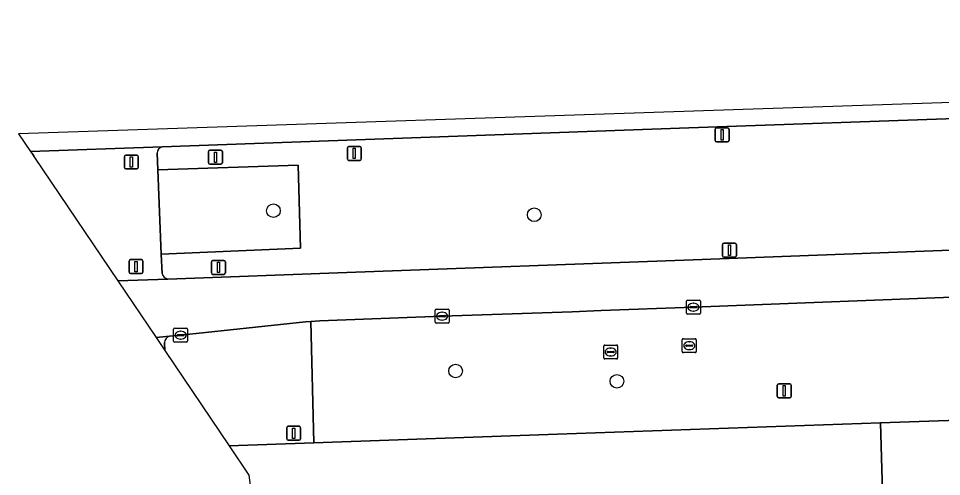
# Model space of a CAD drawing. Extents: x 161084 to 161928, y 385354 to 386522.
# Drawn here: x 161083.6 to 161149.7, y 386469.7 to 386502.5 of the extents above; entities that cross this region are included whole.
import ezdxf

# ---------------------------------------------------------------- set-up
doc = ezdxf.new("R2010")
doc.units = 0
for name, color, linetype in [('IMGEO_Berm_groen', 7, 'Continuous'), ('IMGEO_Boom', 7, 'Continuous'), ('IMGEO_Groenvoorziening', 7, 'Continuous'), ('IMGEO_Kolk', 7, 'Continuous'), ('IMGEO_Lichtmast', 7, 'Continuous'), ('IMGEO_OVBaan_gesloten', 7, 'Continuous'), ('IMGEO_Rijbaan_regionaal_gesloten', 7, 'Continuous'), ('IMGEO_Rioolput', 7, 'Continuous'), ('IMGEO_Verkeersbordpaal', 7, 'Continuous'), ('IMGEO_Verkeerseiland_groen', 7, 'Continuous'), ('IMGEO_Verkeersregelinstallatiepaal', 7, 'Continuous'), ('IMGEO_Voetpad_open', 7, 'Continuous')]:
    doc.layers.add(name, color=color, linetype=linetype)

msp = doc.modelspace()

# ---------------------------------------------------------------- linework, layer by layer
at = {"layer": 'IMGEO_Berm_groen'}
for points in [[(161323.335, 386501.197), (161304.38, 386500.578), (161274.424, 386499.569), (161250.637, 386498.787), (161228.396, 386498.02), (161199.002, 386497.019), (161172.577, 386496.102), (161131.624, 386494.675), (161093.846, 386493.312)], [(161093.492, 386492.869), (161093.541, 386491.67), (161103.615, 386492.009), (161103.781, 386486.039), (161093.789, 386485.629), (161093.847, 386484.23)], [(161094.257, 386483.836), (161107.09, 386484.31), (161131.936, 386485.207), (161153.578, 386486.017), (161173.629, 386486.789), (161185.096, 386487.771)], [(161179.763, 386483.615), (161173.43, 386483.389), (161152.964, 386482.625), (161131.947, 386481.825), (161125.341, 386481.578), (161123.242, 386481.493), (161113.929, 386481.174), (161105.161, 386480.845), (161104.525, 386480.795), (161104.723, 386472.104), (161122.196, 386472.727), (161145.358, 386473.541), (161150.203, 386473.711), (161153.946, 386473.827), (161162.054, 386474.123)]]:
    msp.add_lwpolyline(points, dxfattribs=at)
for centre, radius, start, end in [((161094.023, 386492.808), 0.534, 109.32062, 173.42288), ((161094.4, 386484.396), 0.578, 196.66017, 255.61996)]:
    msp.add_arc(centre, radius, start, end, dxfattribs=at)
at = {"layer": 'IMGEO_Boom'}
for centre in [(161101.835, 386488.736), (161120.536, 386488.441), (161114.891, 386477.249), (161126.464, 386476.511)]:
    msp.add_circle(centre, 0.489, dxfattribs=at)
at = {"layer": 'IMGEO_Groenvoorziening'}
msp.add_lwpolyline([(161103.615, 386492.009), (161093.541, 386491.67), (161093.789, 386485.629), (161103.781, 386486.039)], close=True, dxfattribs=at)
for points in [[(161098.661, 386471.888), (161104.723, 386472.104), (161104.525, 386480.795), (161104.137, 386480.764), (161095.181, 386479.815), (161094.383, 386479.737)], [(161094.016, 386479.297), (161094.039, 386478.729), (161098.661, 386471.888)]]:
    msp.add_lwpolyline(points, dxfattribs=at)
msp.add_arc((161094.544, 386479.23), 0.532, 107.61878, 172.71886, dxfattribs=at)
at = {"layer": 'IMGEO_Kolk'}
for p, q in [((161131.446, 386481.399), (161131.446, 386482.251)), ((161131.521, 386482.325), (161132.373, 386482.325)), ((161131.748, 386481.868), (161132.146, 386481.868)), ((161131.934, 386482.105), (161131.959, 386482.105)), ((161132.447, 386482.251), (161132.447, 386481.399)), ((161113.428, 386480.748), (161113.428, 386481.6)), ((161113.503, 386481.674), (161114.355, 386481.674)), ((161113.73, 386481.217), (161114.128, 386481.217)), ((161113.916, 386481.454), (161113.941, 386481.454)), ((161114.429, 386481.6), (161114.429, 386480.748)), ((161132.373, 386481.325), (161131.521, 386481.325)), ((161131.705, 386481.819), (161131.705, 386481.831)), ((161132.143, 386481.782), (161131.745, 386481.782)), ((161131.957, 386481.545), (161131.932, 386481.545)), ((161132.189, 386481.831), (161132.189, 386481.819)), ((161114.355, 386480.674), (161113.503, 386480.674)), ((161113.687, 386481.168), (161113.687, 386481.18)), ((161114.125, 386481.131), (161113.727, 386481.131)), ((161113.939, 386480.894), (161113.914, 386480.894)), ((161114.171, 386481.18), (161114.171, 386481.168)), ((161094.68, 386479.389), (161094.68, 386480.241)), ((161094.755, 386480.315), (161095.607, 386480.315)), ((161095.168, 386480.095), (161095.193, 386480.095)), ((161095.681, 386480.241), (161095.681, 386479.389)), ((161095.607, 386479.315), (161094.755, 386479.315)), ((161094.939, 386479.809), (161094.939, 386479.821)), ((161095.377, 386479.772), (161094.979, 386479.772)), ((161094.982, 386479.858), (161095.38, 386479.858)), ((161095.191, 386479.535), (161095.166, 386479.535)), ((161095.423, 386479.821), (161095.423, 386479.809))]:
    msp.add_line(p, q, dxfattribs=at)
for points in [[(161131.446, 386481.399), (161131.446, 386482.251)], [(161131.521, 386482.325), (161132.373, 386482.325)], [(161132.447, 386482.251), (161132.447, 386481.399)], [(161113.428, 386480.748), (161113.428, 386481.6)], [(161113.503, 386481.674), (161114.355, 386481.674)], [(161114.429, 386481.6), (161114.429, 386480.748)], [(161132.373, 386481.325), (161131.521, 386481.325)], [(161114.355, 386480.674), (161113.503, 386480.674)], [(161094.68, 386479.389), (161094.68, 386480.241)], [(161094.755, 386480.315), (161095.607, 386480.315)], [(161095.681, 386480.241), (161095.681, 386479.389)], [(161095.607, 386479.315), (161094.755, 386479.315)]]:
    msp.add_lwpolyline(points, dxfattribs=at)
for centre, radius, start, end in [((161131.523, 386482.249), 0.0765, 91.55205, 178.44795), ((161131.523, 386482.249), 0.0765, 91.55205, 178.44795), ((161131.745, 386481.828), 0.0403, 85.87752, 175.75265), ((161132.15, 386481.83), 0.0386, 1.73085, 96.63898), ((161132.371, 386482.249), 0.0765, 1.55205, 88.44795), ((161132.371, 386482.249), 0.0765, 1.55205, 88.44795), ((161113.505, 386481.598), 0.0765, 91.55205, 178.44795), ((161113.505, 386481.598), 0.0765, 91.55205, 178.44795), ((161113.727, 386481.177), 0.0403, 85.87752, 175.75265), ((161114.132, 386481.179), 0.0386, 1.73085, 96.63898), ((161114.353, 386481.598), 0.0765, 1.55205, 88.44795), ((161114.353, 386481.598), 0.0765, 1.55205, 88.44795), ((161131.523, 386481.401), 0.0765, 181.55205, 268.44795), ((161131.523, 386481.401), 0.0765, 181.55205, 268.44795), ((161131.742, 386481.818), 0.0366, 178.93798, 274.71019), ((161132.146, 386481.825), 0.043, 264.86636, 352.45326), ((161132.371, 386481.401), 0.0765, 271.55205, 358.44795), ((161132.371, 386481.401), 0.0765, 271.55205, 358.44795), ((161113.505, 386480.75), 0.0765, 181.55205, 268.44795), ((161113.505, 386480.75), 0.0765, 181.55205, 268.44795), ((161113.724, 386481.167), 0.0366, 178.93798, 274.71019), ((161114.128, 386481.174), 0.043, 264.86636, 352.45326), ((161114.353, 386480.75), 0.0765, 271.55205, 358.44795), ((161114.353, 386480.75), 0.0765, 271.55205, 358.44795), ((161094.757, 386480.239), 0.0765, 91.55205, 178.44795), ((161094.757, 386480.239), 0.0765, 91.55205, 178.44795), ((161095.605, 386480.239), 0.0765, 1.55205, 88.44795), ((161095.605, 386480.239), 0.0765, 1.55205, 88.44795), ((161094.757, 386479.391), 0.0765, 181.55205, 268.44795), ((161094.757, 386479.391), 0.0765, 181.55205, 268.44795), ((161094.979, 386479.818), 0.0403, 85.87752, 175.75265), ((161094.976, 386479.808), 0.0366, 178.93798, 274.71019), ((161095.38, 386479.815), 0.043, 264.86636, 352.45326), ((161095.384, 386479.82), 0.0386, 1.73085, 96.63898), ((161095.605, 386479.391), 0.0765, 271.55205, 358.44795), ((161095.605, 386479.391), 0.0765, 271.55205, 358.44795)]:
    msp.add_arc(centre, radius, start, end, dxfattribs=at)
for centre, major_axis, ratio, start_param, end_param in [((161131.933, 386481.825), (-0.387, 0.002), 0.722429, 4.712389, 7.853982), ((161131.958, 386481.825), (-0.39, 0.002), 0.717154, 1.570796, 4.712389), ((161113.915, 386481.174), (-0.387, 0.002), 0.722429, 4.712389, 7.853982), ((161113.94, 386481.174), (-0.39, 0.002), 0.717154, 1.570796, 4.712389), ((161095.167, 386479.815), (-0.387, 0.002), 0.722429, 4.712389, 7.853982), ((161095.192, 386479.815), (-0.39, 0.002), 0.717154, 1.570796, 4.712389)]:
    msp.add_ellipse(centre, major_axis=major_axis, ratio=ratio, start_param=start_param, end_param=end_param, dxfattribs=at)
at = {"layer": 'IMGEO_Lichtmast'}
for p, q in [((161133.513, 386493.77), (161133.513, 386494.57)), ((161133.513, 386494.57), (161133.513, 386493.77)), ((161133.613, 386494.67), (161134.403, 386494.67)), ((161134.403, 386494.67), (161133.613, 386494.67)), ((161134.503, 386494.57), (161134.503, 386493.77)), ((161134.503, 386493.77), (161134.503, 386494.57)), ((161134.403, 386493.67), (161133.613, 386493.67)), ((161133.613, 386493.67), (161134.403, 386493.67)), ((161097.182, 386492.166), (161097.182, 386492.966)), ((161097.182, 386492.966), (161097.182, 386492.166)), ((161097.282, 386493.066), (161098.072, 386493.066)), ((161098.072, 386493.066), (161097.282, 386493.066)), ((161098.172, 386492.966), (161098.172, 386492.166)), ((161098.172, 386492.166), (161098.172, 386492.966)), ((161098.072, 386492.066), (161097.282, 386492.066)), ((161097.282, 386492.066), (161098.072, 386492.066)), ((161134.036, 386485.508), (161134.036, 386486.308)), ((161134.036, 386486.308), (161134.036, 386485.508)), ((161134.136, 386486.408), (161134.926, 386486.408)), ((161134.926, 386486.408), (161134.136, 386486.408)), ((161135.026, 386486.308), (161135.026, 386485.508)), ((161135.026, 386485.508), (161135.026, 386486.308)), ((161097.5, 386485.173), (161098.29, 386485.173)), ((161098.29, 386485.173), (161097.5, 386485.173)), ((161134.926, 386485.408), (161134.136, 386485.408)), ((161134.136, 386485.408), (161134.926, 386485.408)), ((161097.4, 386484.273), (161097.4, 386485.073)), ((161097.4, 386485.073), (161097.4, 386484.273)), ((161098.39, 386485.073), (161098.39, 386484.273)), ((161098.39, 386484.273), (161098.39, 386485.073)), ((161098.29, 386484.173), (161097.5, 386484.173)), ((161097.5, 386484.173), (161098.29, 386484.173)), ((161137.96, 386475.423), (161137.96, 386476.223)), ((161137.96, 386476.223), (161137.96, 386475.423)), ((161138.06, 386476.323), (161138.85, 386476.323)), ((161138.85, 386476.323), (161138.06, 386476.323)), ((161138.95, 386476.223), (161138.95, 386475.423)), ((161138.95, 386475.423), (161138.95, 386476.223)), ((161138.85, 386475.323), (161138.06, 386475.323)), ((161138.06, 386475.323), (161138.85, 386475.323)), ((161102.888, 386473.288), (161103.678, 386473.288)), ((161103.678, 386473.288), (161102.888, 386473.288)), ((161102.788, 386472.388), (161102.788, 386473.188)), ((161102.788, 386473.188), (161102.788, 386472.388)), ((161103.778, 386473.188), (161103.778, 386472.388)), ((161103.778, 386472.388), (161103.778, 386473.188)), ((161103.678, 386472.288), (161102.888, 386472.288)), ((161102.888, 386472.288), (161103.678, 386472.288))]:
    msp.add_line(p, q, dxfattribs=at)
for points in [[(161133.933, 386494.545), (161134.083, 386494.545), (161134.083, 386493.795), (161133.933, 386493.795), (161133.933, 386494.545)], [(161097.602, 386492.941), (161097.752, 386492.941), (161097.752, 386492.191), (161097.602, 386492.191), (161097.602, 386492.941)], [(161134.456, 386486.283), (161134.606, 386486.283), (161134.606, 386485.533), (161134.456, 386485.533), (161134.456, 386486.283)], [(161097.82, 386485.048), (161097.97, 386485.048), (161097.97, 386484.298), (161097.82, 386484.298), (161097.82, 386485.048)], [(161138.38, 386476.198), (161138.53, 386476.198), (161138.53, 386475.448), (161138.38, 386475.448), (161138.38, 386476.198)], [(161103.208, 386473.163), (161103.358, 386473.163), (161103.358, 386472.413), (161103.208, 386472.413), (161103.208, 386473.163)]]:
    msp.add_lwpolyline(points, dxfattribs=at)
for centre, start, end in [((161133.613, 386494.57), 90, 180), ((161133.613, 386494.57), 90, 180), ((161134.403, 386494.57), 0, 90), ((161134.403, 386494.57), 360, 90), ((161133.613, 386493.77), 180, 270), ((161133.613, 386493.77), 180, 270), ((161134.403, 386493.77), 270, 0), ((161134.403, 386493.77), 270, 0), ((161097.282, 386492.966), 90, 180), ((161097.282, 386492.966), 90, 180), ((161098.072, 386492.966), 0, 90), ((161098.072, 386492.966), 360, 90), ((161097.282, 386492.166), 180, 270), ((161097.282, 386492.166), 180, 270), ((161098.072, 386492.166), 270, 0), ((161098.072, 386492.166), 270, 0), ((161134.136, 386486.308), 90, 180), ((161134.136, 386486.308), 90, 180), ((161134.926, 386486.308), 0, 90), ((161134.926, 386486.308), 360, 90), ((161097.5, 386485.073), 90, 180), ((161097.5, 386485.073), 90, 180), ((161098.29, 386485.073), 0, 90), ((161098.29, 386485.073), 360, 90), ((161134.136, 386485.508), 180, 270), ((161134.136, 386485.508), 180, 270), ((161134.926, 386485.508), 270, 0), ((161134.926, 386485.508), 270, 0), ((161097.5, 386484.273), 180, 270), ((161097.5, 386484.273), 180, 270), ((161098.29, 386484.273), 270, 0), ((161098.29, 386484.273), 270, 0), ((161138.06, 386476.223), 90, 180), ((161138.06, 386476.223), 90, 180), ((161138.85, 386476.223), 0, 90), ((161138.85, 386476.223), 360, 90), ((161138.06, 386475.423), 180, 270), ((161138.06, 386475.423), 180, 270), ((161138.85, 386475.423), 270, 0), ((161138.85, 386475.423), 270, 0), ((161102.888, 386473.188), 90, 180), ((161102.888, 386473.188), 90, 180), ((161103.678, 386473.188), 0, 90), ((161103.678, 386473.188), 360, 90), ((161102.888, 386472.388), 180, 270), ((161102.888, 386472.388), 180, 270), ((161103.678, 386472.388), 270, 0), ((161103.678, 386472.388), 270, 0)]:
    msp.add_arc(centre, 0.1, start, end, dxfattribs=at)
at = {"layer": 'IMGEO_OVBaan_gesloten'}
for points in [[(161211.751, 386475.863), (161173.719, 386474.54), (161162.054, 386474.123), (161153.946, 386473.827), (161150.203, 386473.711), (161145.358, 386473.541), (161145.56, 386466.922), (161153.509, 386467.159), (161159.524, 386467.368), (161168.592, 386467.689), (161189.602, 386468.4), (161204.61, 386468.919), (161219.072, 386469.405)], [(161140.444, 386466.789), (161141.753, 386466.809), (161145.56, 386466.922), (161145.358, 386473.541), (161122.196, 386472.727), (161104.723, 386472.104), (161098.661, 386471.888), (161100.078, 386469.79), (161101.453, 386459.362)]]:
    msp.add_lwpolyline(points, dxfattribs=at)
at = {"layer": 'IMGEO_Rijbaan_regionaal_gesloten'}
for points in [[(161323.284, 386502.509), (161264.673, 386500.448), (161197.468, 386498.064), (161083.554, 386494.25), (161084.415, 386492.975), (161093.846, 386493.312), (161131.624, 386494.675), (161172.577, 386496.102), (161199.002, 386497.019), (161228.396, 386498.02), (161250.637, 386498.787), (161274.424, 386499.569), (161304.38, 386500.578), (161323.335, 386501.197), (161323.284, 386502.509)], [(161185.096, 386487.771), (161173.629, 386486.789), (161153.578, 386486.017), (161131.936, 386485.207), (161107.09, 386484.31), (161094.257, 386483.836), (161090.671, 386483.714), (161093.42, 386479.646)], [(161093.42, 386479.646), (161094.383, 386479.737), (161095.181, 386479.815), (161104.137, 386480.764), (161104.525, 386480.795), (161105.161, 386480.845), (161113.929, 386481.174), (161123.242, 386481.493), (161125.341, 386481.578), (161131.947, 386481.825), (161152.964, 386482.625), (161173.43, 386483.389), (161179.763, 386483.615)]]:
    msp.add_lwpolyline(points, dxfattribs=at)
at = {"layer": 'IMGEO_Rioolput'}
for p, q in [((161131.15, 386478.638), (161131.15, 386479.49)), ((161131.225, 386479.564), (161132.077, 386479.564)), ((161131.638, 386479.344), (161131.663, 386479.344)), ((161132.151, 386479.49), (161132.151, 386478.638)), ((161125.514, 386478.184), (161125.514, 386479.036)), ((161125.589, 386479.11), (161126.441, 386479.11)), ((161125.773, 386478.604), (161125.773, 386478.616)), ((161126.211, 386478.567), (161125.813, 386478.567)), ((161125.816, 386478.653), (161126.214, 386478.653)), ((161126.002, 386478.89), (161126.027, 386478.89)), ((161126.257, 386478.616), (161126.257, 386478.604)), ((161126.515, 386479.036), (161126.515, 386478.184)), ((161132.077, 386478.564), (161131.225, 386478.564)), ((161131.409, 386479.058), (161131.409, 386479.07)), ((161131.847, 386479.021), (161131.449, 386479.021)), ((161131.452, 386479.107), (161131.85, 386479.107)), ((161131.661, 386478.784), (161131.636, 386478.784)), ((161131.893, 386479.07), (161131.893, 386479.058)), ((161126.441, 386478.11), (161125.589, 386478.11)), ((161126.025, 386478.33), (161126, 386478.33))]:
    msp.add_line(p, q, dxfattribs=at)
for points in [[(161131.15, 386478.638), (161131.15, 386479.49)], [(161131.225, 386479.564), (161132.077, 386479.564)], [(161132.151, 386479.49), (161132.151, 386478.638)], [(161125.514, 386478.184), (161125.514, 386479.036)], [(161125.589, 386479.11), (161126.441, 386479.11)], [(161126.515, 386479.036), (161126.515, 386478.184)], [(161132.077, 386478.564), (161131.225, 386478.564)], [(161126.441, 386478.11), (161125.589, 386478.11)]]:
    msp.add_lwpolyline(points, dxfattribs=at)
for centre, radius, start, end in [((161131.227, 386479.488), 0.0765, 91.55205, 178.44795), ((161131.227, 386479.488), 0.0765, 91.55205, 178.44795), ((161132.075, 386479.488), 0.0765, 1.55205, 88.44795), ((161132.075, 386479.488), 0.0765, 1.55205, 88.44795), ((161125.591, 386479.034), 0.0765, 91.55205, 178.44795), ((161125.591, 386479.034), 0.0765, 91.55205, 178.44795), ((161125.813, 386478.613), 0.0403, 85.87752, 175.75265), ((161125.81, 386478.603), 0.0366, 178.93798, 274.71019), ((161126.214, 386478.61), 0.043, 264.86636, 352.45326), ((161126.218, 386478.615), 0.0386, 1.73085, 96.63898), ((161126.439, 386479.034), 0.0765, 1.55205, 88.44795), ((161126.439, 386479.034), 0.0765, 1.55205, 88.44795), ((161131.227, 386478.64), 0.0765, 181.55205, 268.44795), ((161131.227, 386478.64), 0.0765, 181.55205, 268.44795), ((161131.449, 386479.067), 0.0403, 85.87752, 175.75265), ((161131.446, 386479.057), 0.0366, 178.93798, 274.71019), ((161131.85, 386479.064), 0.043, 264.86636, 352.45326), ((161131.854, 386479.069), 0.0386, 1.73085, 96.63898), ((161132.075, 386478.64), 0.0765, 271.55205, 358.44795), ((161132.075, 386478.64), 0.0765, 271.55205, 358.44795), ((161125.591, 386478.186), 0.0765, 181.55205, 268.44795), ((161125.591, 386478.186), 0.0765, 181.55205, 268.44795), ((161126.439, 386478.186), 0.0765, 271.55205, 358.44795), ((161126.439, 386478.186), 0.0765, 271.55205, 358.44795)]:
    msp.add_arc(centre, radius, start, end, dxfattribs=at)
for centre, major_axis, ratio, start_param, end_param in [((161131.637, 386479.064), (-0.387, 0.002), 0.722429, 4.712389, 7.853982), ((161131.662, 386479.064), (-0.39, 0.002), 0.717154, 1.570796, 4.712389), ((161126.001, 386478.61), (-0.387, 0.002), 0.722429, 4.712389, 7.853982), ((161126.026, 386478.61), (-0.39, 0.002), 0.717154, 1.570796, 4.712389)]:
    msp.add_ellipse(centre, major_axis=major_axis, ratio=ratio, start_param=start_param, end_param=end_param, dxfattribs=at)
at = {"layer": 'IMGEO_Verkeersbordpaal'}
for p, q in [((161107.134, 386492.439), (161107.134, 386493.239)), ((161107.134, 386493.239), (161107.134, 386492.439)), ((161107.234, 386493.339), (161108.024, 386493.339)), ((161108.024, 386493.339), (161107.234, 386493.339)), ((161108.124, 386493.239), (161108.124, 386492.439)), ((161108.124, 386492.439), (161108.124, 386493.239)), ((161108.024, 386492.339), (161107.234, 386492.339)), ((161107.234, 386492.339), (161108.024, 386492.339))]:
    msp.add_line(p, q, dxfattribs=at)
msp.add_lwpolyline([(161107.554, 386493.214), (161107.704, 386493.214), (161107.704, 386492.464), (161107.554, 386492.464), (161107.554, 386493.214)], dxfattribs=at)
for centre, start, end in [((161107.234, 386493.239), 90, 180), ((161107.234, 386493.239), 90, 180), ((161108.024, 386493.239), 0, 90), ((161108.024, 386493.239), 360, 90), ((161107.234, 386492.439), 180, 270), ((161107.234, 386492.439), 180, 270), ((161108.024, 386492.439), 270, 0), ((161108.024, 386492.439), 270, 0)]:
    msp.add_arc(centre, 0.1, start, end, dxfattribs=at)
at = {"layer": 'IMGEO_Verkeerseiland_groen'}
msp.add_lwpolyline([(161084.477, 386492.884), (161084.71, 386492.539), (161084.708, 386492.582)], dxfattribs=at)
msp.add_arc((161084.155, 386492.398), 0.583, 18.37484, 56.49212, dxfattribs=at)
at = {"layer": 'IMGEO_Verkeersregelinstallatiepaal'}
for p, q in [((161091.149, 386491.824), (161091.149, 386492.624)), ((161091.149, 386492.624), (161091.149, 386491.824)), ((161091.249, 386492.724), (161092.039, 386492.724)), ((161092.039, 386492.724), (161091.249, 386492.724)), ((161092.139, 386492.624), (161092.139, 386491.824)), ((161092.139, 386491.824), (161092.139, 386492.624)), ((161092.039, 386491.724), (161091.249, 386491.724)), ((161091.249, 386491.724), (161092.039, 386491.724)), ((161091.584, 386485.227), (161092.374, 386485.227)), ((161092.374, 386485.227), (161091.584, 386485.227)), ((161091.484, 386484.327), (161091.484, 386485.127)), ((161091.484, 386485.127), (161091.484, 386484.327)), ((161092.474, 386485.127), (161092.474, 386484.327)), ((161092.474, 386484.327), (161092.474, 386485.127)), ((161092.374, 386484.227), (161091.584, 386484.227)), ((161091.584, 386484.227), (161092.374, 386484.227))]:
    msp.add_line(p, q, dxfattribs=at)
for points in [[(161091.569, 386492.599), (161091.719, 386492.599), (161091.719, 386491.849), (161091.569, 386491.849), (161091.569, 386492.599)], [(161091.904, 386485.102), (161092.054, 386485.102), (161092.054, 386484.352), (161091.904, 386484.352), (161091.904, 386485.102)]]:
    msp.add_lwpolyline(points, dxfattribs=at)
for centre, start, end in [((161091.249, 386492.624), 90, 180), ((161091.249, 386492.624), 90, 180), ((161092.039, 386492.624), 0, 90), ((161092.039, 386492.624), 360, 90), ((161091.249, 386491.824), 180, 270), ((161091.249, 386491.824), 180, 270), ((161092.039, 386491.824), 270, 0), ((161092.039, 386491.824), 270, 0), ((161091.584, 386485.127), 90, 180), ((161091.584, 386485.127), 90, 180), ((161092.374, 386485.127), 0, 90), ((161092.374, 386485.127), 360, 90), ((161091.584, 386484.327), 180, 270), ((161091.584, 386484.327), 180, 270), ((161092.374, 386484.327), 270, 0), ((161092.374, 386484.327), 270, 0)]:
    msp.add_arc(centre, 0.1, start, end, dxfattribs=at)
at = {"layer": 'IMGEO_Voetpad_open'}
for points in [[(161093.846, 386493.312), (161084.415, 386492.975), (161084.477, 386492.884)], [(161084.708, 386492.582), (161084.71, 386492.539), (161090.671, 386483.714)], [(161093.847, 386484.23), (161093.789, 386485.629), (161093.541, 386491.67), (161093.492, 386492.869)], [(161090.671, 386483.714), (161094.257, 386483.836)], [(161094.383, 386479.737), (161093.42, 386479.646), (161094.039, 386478.729)], [(161094.039, 386478.729), (161094.016, 386479.297)]]:
    msp.add_lwpolyline(points, dxfattribs=at)
for centre, radius, start, end in [((161094.023, 386492.808), 0.534, 109.32062, 173.42288), ((161084.155, 386492.398), 0.583, 18.37484, 56.49212), ((161094.4, 386484.396), 0.578, 196.66017, 255.61996), ((161094.544, 386479.23), 0.532, 107.61878, 172.71886)]:
    msp.add_arc(centre, radius, start, end, dxfattribs=at)

doc.saveas('drawing.dxf')
